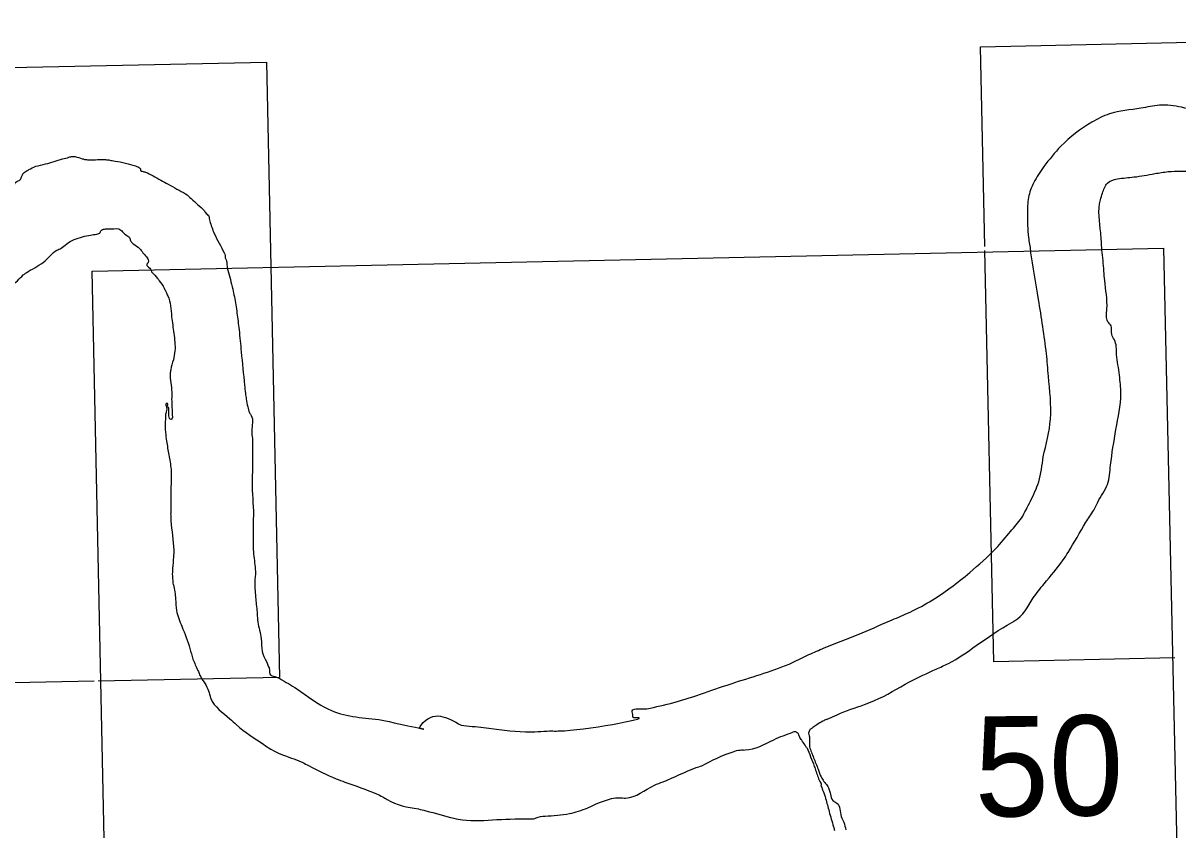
# Model space of a CAD drawing. Extents: x 3651524 to 3689615, y 505651 to 531377.
# Drawn here: x 3676886 to 3678234, y 509297 to 510239 of the extents above; entities that cross this region are included whole.
import ezdxf

# ---------------------------------------------------------------- set-up
doc = ezdxf.new("R2010")
doc.units = 0
doc.layers.add('V-ANNO-NPLT', color=7, linetype='Continuous')

msp = doc.modelspace()

# ---------------------------------------------------------------- linework, layer by layer
at = {"layer": 'V-ANNO-NPLT'}
for points in [[(3678009.122, 509977.913), (3678004.038, 510210.926), (3679254.352, 510238.755), (3679270.646, 509520.77)], [(3675934.752, 509448.948), (3675920.129, 510166.97), (3677170.482, 510192.98), (3677175.542, 509954.728)], [(3676982.285, 509231.222), (3676967.14, 509949.232), (3678217.683, 509976.156), (3678233.454, 509258.16)], [(3678019.705, 509492.927), (3678009.226, 509973.158)], [(3677175.542, 509954.728), (3677185.731, 509474.972)], [(3678230.7, 509497.623), (3678019.705, 509492.927)], [(3676969.307, 509470.47), (3675934.752, 509448.948)], [(3677185.731, 509474.972), (3676973.959, 509470.567)]]:
    msp.add_lwpolyline(points, dxfattribs=at)
for points in [[(3678313.626, 510127.513), (3678297.821, 510126.815), (3678238.64, 510140.426), (3678212.787, 510142.786), (3678191.212, 510139.388), (3678154.388, 510132.659), (3678133.936, 510122.941), (3678097.866, 510095.113), (3678078.094, 510071.154), (3678066.171, 510052.558), (3678060.034, 510035.078), (3678058.652, 510016.595), (3678060.007, 509988.642), (3678062.45, 509972.906)], [(3676901.121, 510071.635), (3676912.733, 510074.28), (3676932.491, 510080.162), (3676940.021, 510082.133), (3676944.101, 510083.122), (3676947.25, 510082.841), (3676955.455, 510080.409), (3676959.241, 510079.505), (3676961.761, 510079.217), (3676970.884, 510079.315), (3676980.007, 510079.414), (3676985.044, 510079.153), (3676990.401, 510078.265), (3676993.869, 510077.673), (3677017.527, 510071.943), (3677021.319, 510070.41), (3677023.22, 510069.17), (3677023.549, 510067.914), (3677023.562, 510066.654), (3677025.459, 510065.729), (3677029.244, 510064.825), (3677038.1, 510060.511), (3677055.826, 510050.623), (3677076.082, 510039.501)], [(3676823.474, 510007.176), (3676839.352, 510022.78), (3676853.061, 510035.212), (3676864.298, 510043.521), (3676875.866, 510050.26), (3676878.975, 510053.759), (3676882.73, 510055.689), (3676883.975, 510056.962), (3676884.276, 510058.225), (3676885.812, 510061.707), (3676886.734, 510063.606), (3676888.92, 510065.204), (3676893.297, 510067.772), (3676901.121, 510071.635)], [(3678145.647, 509974.166), (3678144.287, 509993.77), (3678143.872, 510032.287), (3678146.423, 510040.23), (3678152.095, 510051.899), (3678163.639, 510056.773), (3678183.116, 510059.093), (3678207.32, 510063.048), (3678223.108, 510065.328), (3678252.095, 510065.64), (3678295.38, 510059.774)], [(3677076.082, 510039.501), (3677082.748, 510033.904), (3677090.058, 510027.053), (3677098.004, 510019.58), (3677101.194, 510015.519), (3677103.102, 510013.651), (3677103.762, 510010.823), (3677104.425, 510007.68), (3677109.614, 509993.248), (3677121.186, 509970.379), (3677122.161, 509967.555), (3677122.178, 509965.98), (3677122.83, 509963.782), (3677123.805, 509960.958), (3677124.498, 509954.982), (3677125.493, 509950.267)], [(3676886.439, 509944.86), (3676892.376, 509948.703), (3676912.063, 509961.198), (3676918.601, 509967.568), (3676925.772, 509973.63), (3676930.782, 509975.889), (3676937.334, 509980.999), (3676955.806, 509989.387)], [(3676955.806, 509989.387), (3676965.223, 509991.378), (3676972.449, 509992.401), (3676976.518, 509994.334), (3676977.127, 509996.231), (3676979.312, 509997.829), (3676983.71, 509998.507), (3676989.372, 509998.568), (3677000.714, 509997.115), (3677002.625, 509994.93), (3677007.388, 509990.887)], [(3677007.388, 509990.887), (3677011.203, 509987.148), (3677011.532, 509985.893), (3677012.5, 509983.698), (3677015.043, 509981.205), (3677022.339, 509975.614), (3677024.251, 509973.431), (3677028.398, 509968.12), (3677030.309, 509965.936), (3677031.909, 509963.434), (3677032.579, 509959.662), (3677031.03, 509957.44), (3677030.732, 509955.861), (3677032.954, 509953.996), (3677036.476, 509948.365)], [(3678081.184, 509852.699), (3678071.78, 509916.258), (3678062.45, 509972.906)], [(3678162.59, 509851.757), (3678160.222, 509869.192), (3678157.249, 509875.344), (3678156.416, 509885.157), (3678152.728, 509890.21), (3678151.481, 509904.747), (3678148.941, 509938.187), (3678148.098, 509949.092), (3678145.647, 509974.166)], [(3677036.476, 509948.365), (3677043.482, 509940.566), (3677045.397, 509938.066), (3677051.154, 509929.31), (3677053.085, 509925.235), (3677055.338, 509920.535), (3677059.692, 509896.015)], [(3677125.493, 509950.267), (3677131.079, 509928.28), (3677134.739, 509909.736), (3677136.099, 509900.301)], [(3676831.001, 509896.72), (3676843.393, 509910.379), (3676853.04, 509920.248), (3676859.298, 509923.464), (3676862.115, 509924.755), (3676864.947, 509924.785), (3676867.761, 509926.391), (3676870.87, 509929.888), (3676872.74, 509931.484), (3676886.439, 509944.86)], [(3677059.692, 509896.015), (3677062.419, 509876.516), (3677063.583, 509856.055), (3677061.807, 509845.642)], [(3677136.099, 509900.301), (3677138.511, 509880.799), (3677140.991, 509854.998)], [(3677140.991, 509854.998), (3677144.872, 509815.984), (3677145.917, 509806.547), (3677146.932, 509799.943), (3677148.603, 509790.827), (3677150.566, 509783.918)], [(3677061.807, 509845.642), (3677058.787, 509833.955), (3677058.205, 509829.54), (3677060.009, 509808.141), (3677059.785, 509799.635)], [(3678077.027, 509732.609), (3678085.64, 509776.355), (3678083.283, 509826.53), (3678081.184, 509852.699)], [(3678155.624, 509722.542), (3678162.076, 509764.445), (3678167.802, 509806.341), (3678166.119, 509827.785), (3678162.59, 509851.757)], [(3677059.785, 509799.635), (3677060.619, 509780.745), (3677060.639, 509778.856), (3677059.722, 509776.326), (3677059.097, 509776.004), (3677056.532, 509780.387), (3677056.488, 509784.481), (3677056.454, 509787.63), (3677056.112, 509790.146), (3677055.151, 509791.711), (3677055.121, 509794.545), (3677053.548, 509794.528), (3677053.91, 509790.122), (3677053.041, 509783.184), (3677052.48, 509776.878), (3677052.653, 509760.817), (3677054.019, 509750.752)], [(3677150.566, 509783.918), (3677151.841, 509782.357), (3677152.802, 509780.793), (3677153.31, 509762.845), (3677154.037, 509753.719)], [(3677054.019, 509750.752), (3677056.395, 509734.715), (3677059.094, 509717.735), (3677059.213, 509706.713), (3677059.021, 509666.079)], [(3677154.037, 509753.719), (3677154.129, 509715.924), (3677153.903, 509707.732), (3677155.261, 509669.32)], [(3678052.002, 509660.676), (3678062.324, 509680.796), (3678071.894, 509703.088), (3678077.027, 509732.609)], [(3678126.906, 509656.026), (3678136.2, 509670.313), (3678140.826, 509679.458), (3678152.229, 509700.316), (3678155.624, 509722.542)], [(3677062.118, 509582.961), (3677061.066, 509593.029), (3677061.282, 509602.165), (3677062.399, 509615.406), (3677062.624, 509623.597), (3677059.427, 509657.58), (3677059.021, 509666.079)], [(3677155.261, 509669.32), (3677155.058, 509629.632), (3677155.488, 509618.928), (3677157.592, 509598.792), (3677156.788, 509585.87)], [(3677991.637, 509597.458), (3678021.858, 509625.43), (3678039.087, 509645.26), (3678052.002, 509660.676)], [(3678065.357, 509567.695), (3678078.261, 509584.204), (3678100.489, 509612.09), (3678106.209, 509620.882), (3678126.906, 509656.026)], [(3677156.788, 509585.87), (3677157.941, 509566.354), (3677159.701, 509549.049), (3677160.432, 509539.608), (3677164.417, 509520.123), (3677165.52, 509505.331), (3677170.368, 509493.415), (3677173.916, 509485.263)], [(3677898.13, 509541.158), (3677918.749, 509549.747), (3677968.576, 509579.385), (3677991.637, 509597.458)], [(3677062.094, 509583.185), (3677064.5, 509566.293), (3677065.586, 509553.076), (3677071.763, 509534.56), (3677081.167, 509508.518), (3677084.76, 509496.273), (3677090.565, 509483.107)], [(3677952.154, 509484.628), (3677966.616, 509491.331), (3677999.096, 509512.051), (3678040.593, 509539.054), (3678043.843, 509540.908), (3678065.357, 509567.695)], [(3677803.717, 509501.582), (3677821.437, 509509.412), (3677861.239, 509525.119), (3677898.13, 509541.158)], [(3677614.357, 509438.066), (3677645.889, 509445.681), (3677717.221, 509469.003), (3677784.558, 509492.281), (3677803.717, 509501.582)], [(3677090.565, 509483.107), (3677092.506, 509478.088), (3677095.074, 509473.391)], [(3677173.849, 509485.418), (3677173.946, 509482.429), (3677173.967, 509480.54), (3677183.465, 509474.972)], [(3677824.201, 509425.865), (3677825.963, 509426.521), (3677836.812, 509431.366), (3677868.659, 509443.35), (3677880.238, 509447.839), (3677921.064, 509469.742), (3677952.154, 509484.628)], [(3677095.074, 509473.391), (3677103.619, 509456.941), (3677104.378, 509454.039), (3677105.507, 509450.414), (3677127.928, 509426.646), (3677135.269, 509419.814), (3677167.497, 509396.515), (3677175.549, 509391.145), (3677212.78, 509375.54), (3677219.723, 509371.977)], [(3677183.465, 509474.972), (3677203.48, 509463.109), (3677219.22, 509452.365), (3677242.998, 509437.707), (3677301.626, 509425.969)], [(3677301.626, 509425.969), (3677349.851, 509415.536), (3677349.703, 509415.574), (3677350.758, 509418.859), (3677397.631, 509419)], [(3677500.836, 509412.45), (3677518.338, 509412.66), (3677599.571, 509427.721), (3677599.208, 509427.717), (3677598.075, 509431.707), (3677597.316, 509434.609), (3677614.357, 509438.066)], [(3677824.201, 509425.865), (3677819.982, 509423.838), (3677812.853, 509419.658), (3677808.106, 509416.358), (3677805.564, 509414.45), (3677804.887, 509413.929), (3677804.554, 509413.071), (3677803.551, 509411.179), (3677804.296, 509405.374), (3677804.504, 509401.956), (3677804.392, 509396.483), (3677804.199, 509394.047)], [(3677397.631, 509419), (3677423.822, 509416.372), (3677472.93, 509411.443), (3677501.625, 509412.48)], [(3677678.66, 509371.824), (3677715.184, 509388.223), (3677723.521, 509390.132), (3677729.334, 509390.195), (3677762.635, 509402.194), (3677784.971, 509410.931)], [(3677801.143, 509392.921), (3677799.275, 509395.744), (3677795.285, 509401.514), (3677792.675, 509405.933), (3677791.102, 509409.335), (3677789.035, 509410.852), (3677787.491, 509411.519), (3677784.971, 509410.931)], [(3677801.143, 509392.921), (3677809.921, 509371.112), (3677812.026, 509364.942), (3677817.514, 509351.653), (3677818.043, 509350.119), (3677817.714, 509348.919), (3677818.068, 509347.726)], [(3677804.199, 509394.047), (3677809.168, 509381.145), (3677814.437, 509367.694), (3677817.949, 509358.839), (3677825.062, 509348.656)], [(3677219.723, 509371.977), (3677251.864, 509356.681), (3677262.08, 509352.79), (3677298.929, 509338.998), (3677306.235, 509335.44), (3677311.356, 509332.221), (3677347.81, 509321.336)], [(3677495.79, 509313.108), (3677524.102, 509315.959), (3677545.469, 509322.736), (3677582.77, 509334.415), (3677589.678, 509334.125), (3677623.31, 509349.038), (3677633.44, 509353.149), (3677672.144, 509369.571), (3677678.66, 509371.824)], [(3677818.068, 509347.726), (3677820.177, 509342.277), (3677823.174, 509333.589), (3677827.265, 509318.414), (3677832.41, 509300.686), (3677833.653, 509296.254)], [(3677825.062, 509348.656), (3677827.508, 509343.553), (3677828.754, 509338.778), (3677831.741, 509331.116), (3677836.383, 509328.258), (3677841.507, 509312.412), (3677844.311, 509305.774), (3677846.798, 509296.908)], [(3677347.81, 509321.336), (3677356.554, 509319.247), (3677389.351, 509310.507), (3677399.18, 509308.794), (3677439.514, 509308.864), (3677481.292, 509309.677), (3677482.382, 509309.689), (3677485.277, 509310.811), (3677495.79, 509313.108)]]:
    msp.add_spline(points, degree=3, dxfattribs=at)

# ---------------------------------------------------------------- texts
msp.add_text('50', height=117, rotation=0.616683, dxfattribs=at).set_placement((3677997.373, 509312.29))

doc.saveas('drawing.dxf')
